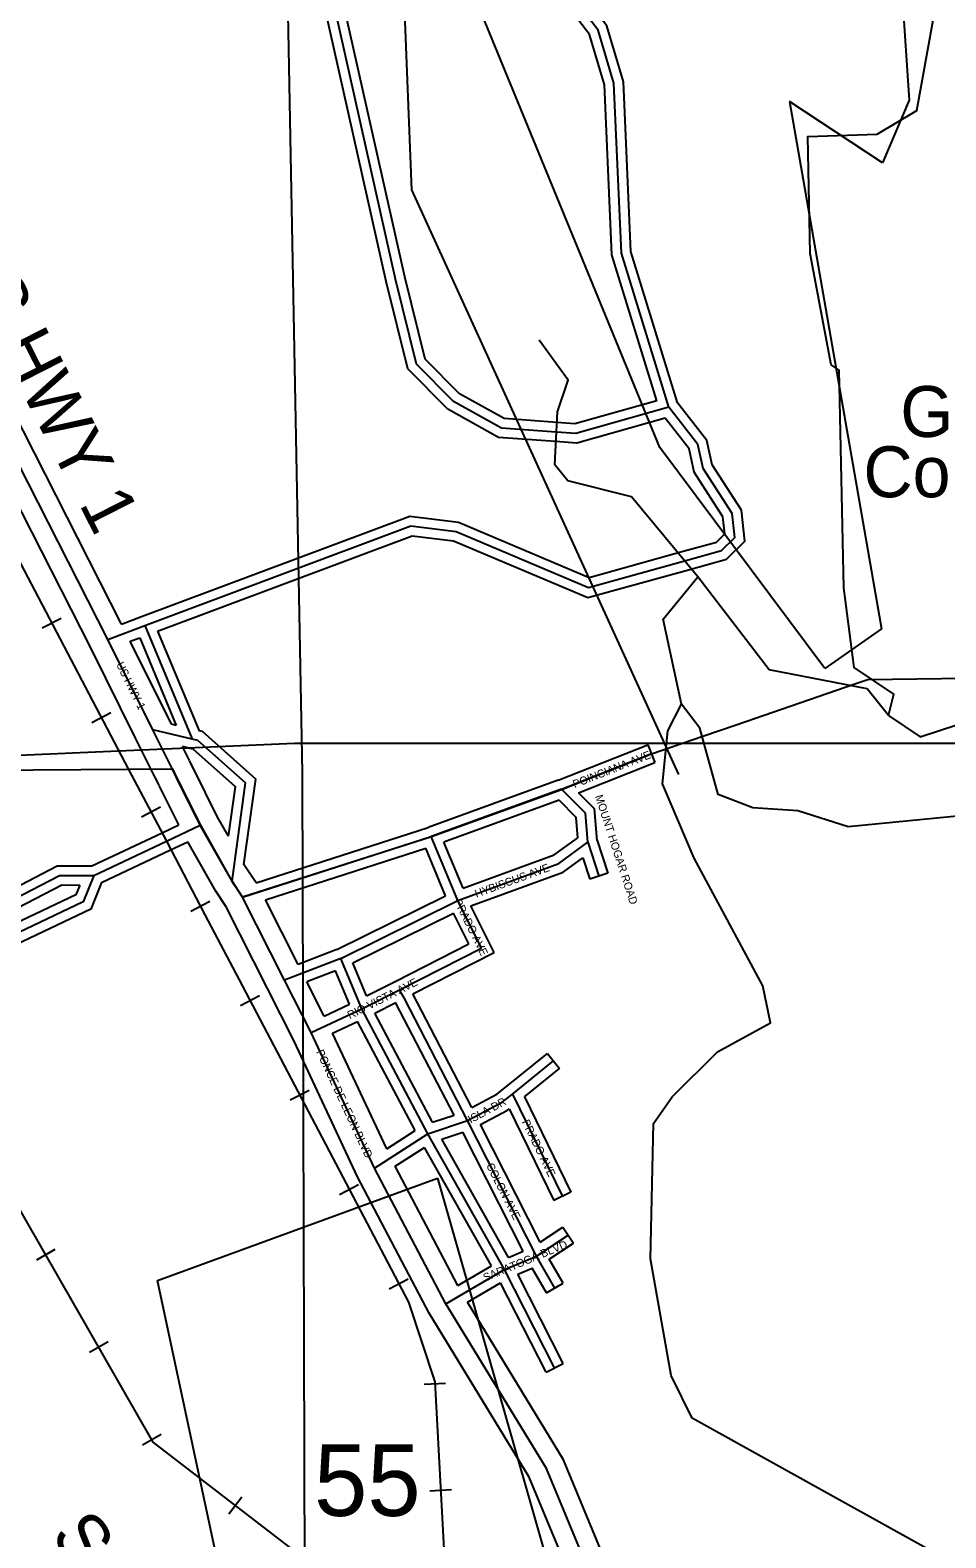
# Model space of a CAD drawing. Extents: x 418523 to 616617, y 1878279 to 2196743.
# Drawn here: x 551359 to 554234, y 2032705 to 2037441 of the extents above; entities that cross this region are included whole.
import ezdxf

# ---------------------------------------------------------------- set-up
doc = ezdxf.new("R2010")
doc.units = 0
for name, color, linetype in [('Level 1', 7, 'Continuous'), ('Level 13', 7, 'Continuous'), ('Level 14', 7, 'Continuous'), ('Level 19', 7, 'Continuous'), ('Level 2', 7, 'Continuous'), ('Level 31', 7, 'Continuous'), ('Level 32', 7, 'Continuous'), ('Level 34', 7, 'Continuous'), ('Level 37', 7, 'Continuous'), ('Level 41', 7, 'Continuous'), ('Level 5', 7, 'Continuous'), ('Level 57', 7, 'Continuous'), ('Level 7', 7, 'Continuous'), ('Level 8', 7, 'Continuous')]:
    doc.layers.add(name, color=color, linetype=linetype)

msp = doc.modelspace()

# ---------------------------------------------------------------- linework, layer by layer
at = {"layer": 'Level 1'}
for p, q in [((551742.627, 2060172.682), (552213.198, 2035107.445)), ((554068.753, 2037945.326), (554119.148, 2037220.276)), ((553336.352, 2036130.203), (552719.9, 2037632.082)), ((552532.078, 2037555.861), (552556.427, 2036938.956)), ((554035.324, 2037023.936), (553743.417, 2037216.054)), ((553743.417, 2037216.054), (554032.195, 2035559.756)), ((554119.148, 2037220.276), (554035.324, 2037023.936)), ((552556.427, 2036938.956), (553394.92, 2035102.709)), ((553854.395, 2035435.469), (553336.352, 2036130.203)), ((554032.195, 2035559.756), (553854.395, 2035435.469)), ((549860.066, 2035100.077), (552189.176, 2035201.554)), ((552189.176, 2035201.554), (562175.021, 2035201.312)), ((552213.198, 2035107.445), (552242.944, 2024561.628)), ((551759.028, 2033513.4), (552638.212, 2033834.385)), ((552638.212, 2033834.385), (553767.754, 2029883.158)), ((552213.97, 2031380.489), (551759.028, 2033513.4))]:
    msp.add_line(p, q, dxfattribs=at)
at = {"layer": 'Level 13'}
for p, q in [((551743.84, 2035243.435), (551603.054, 2035527.133)), ((551805.575, 2035119.612), (551743.84, 2035243.435)), ((551817.542, 2035095.213), (551805.575, 2035119.612)), ((551893.135, 2034942.985), (551817.542, 2035095.213)), ((551992.736, 2034767.777), (551893.135, 2034942.985)), ((552025.855, 2034717.497), (551992.736, 2034767.777)), ((552157.845, 2034457.101), (552025.855, 2034717.497)), ((552241.638, 2034291.76), (552157.845, 2034457.101)), ((552440.32, 2033866.07), (552241.638, 2034291.76)), ((552664.35, 2033440.311), (552440.32, 2033866.07))]:
    msp.add_line(p, q, dxfattribs=at)
for points in [[(551603.054, 2035527.133), (550914.486, 2036879.763), (550864.851, 2036913), (550840.14, 2037021.443), (550756.877, 2037146.784), (550757.021, 2037196.97), (550334.134, 2037956.799), (550242.857, 2038157.08), (550110.015, 2038332.389)], [(553194.945, 2032305.271), (553170.363, 2032463.533), (552979.679, 2032922.652), (552664.35, 2033440.311)]]:
    msp.add_lwpolyline(points, dxfattribs=at)
at = {"layer": 'Level 14'}
for p, q in [((551802.456, 2035260.295), (551673.005, 2035521.151)), ((551690.094, 2035216.763), (551549.307, 2035500.461)), ((551751.705, 2035093.191), (551690.143, 2035216.663)), ((551859.273, 2035146.384), (551837.388, 2035190.28)), ((551871.283, 2035121.898), (551859.445, 2035146.034)), ((551763.672, 2035068.791), (551751.705, 2035093.191)), ((551946.128, 2034971.175), (551871.283, 2035121.898)), ((551825.505, 2034944.269), (551763.802, 2035068.526)), ((551981.791, 2034908.441), (551946.128, 2034971.175)), ((551941.547, 2034736.415), (551853.574, 2034891.166)), ((552068.022, 2034762.559), (552030.196, 2034819.984)), ((551973.876, 2034687.333), (551941.547, 2034736.414)), ((552200.484, 2034505.696), (552097.438, 2034708.988)), ((552104.327, 2034429.973), (551973.876, 2034687.334)), ((552187.679, 2034265.501), (552104.325, 2034429.977)), ((552282.387, 2034344.083), (552227.746, 2034451.901)), ((552478.406, 2033926.341), (552308.621, 2034290.115)), ((552386.555, 2033839.396), (552187.679, 2034265.501)), ((552702.166, 2033497.297), (552504.965, 2033872.071)), ((552612.128, 2033410.704), (552386.555, 2033839.396))]:
    msp.add_line(p, q, dxfattribs=at)
for points in [[(551645.96, 2035575.109), (550960.865, 2036920.919), (550918.054, 2036949.586), (550896.2, 2037045.489), (550816.931, 2037164.819), (550817.068, 2037212.461), (550387.734, 2037983.873), (550294.697, 2038188.016), (550161.246, 2038364.128)], [(551549.307, 2035500.461), (550868.109, 2036838.607), (550811.649, 2036876.415), (550784.08, 2036997.397), (550696.824, 2037128.75), (550696.975, 2037181.478), (550280.534, 2037929.725), (550191.018, 2038126.145), (550069.518, 2038286.485)], [(553252.415, 2032326.205), (553228.545, 2032479.877), (553033.321, 2032949.926), (552731.711, 2033445.065)], [(553135.978, 2032293.983), (553112.181, 2032447.188), (552926.036, 2032895.377), (552612.128, 2033410.704)]]:
    msp.add_lwpolyline(points, dxfattribs=at)
at = {"layer": 'Level 31'}
for p, q in [((553363.813, 2036256.005), (553215.03, 2036740.099)), ((551603.054, 2035527.133), (551719.433, 2035570.44)), ((551719.433, 2035570.44), (551867.298, 2035213.989)), ((551867.298, 2035213.989), (551743.84, 2035243.435)), ((553027.195, 2035056.498), (553309.438, 2035168.074)), ((553027.195, 2035056.498), (552618.135, 2034907.827)), ((551786.555, 2034892.741), (551893.135, 2034942.985)), ((551559.12, 2034785.383), (551786.555, 2034892.741)), ((552025.855, 2034717.497), (552618.135, 2034907.827)), ((552701.195, 2034707.212), (552618.135, 2034907.827)), ((553110.036, 2034889.706), (553144.582, 2034783.42)), ((552333.85, 2034524.969), (552701.195, 2034707.212)), ((552775.849, 2034557.171), (552701.195, 2034707.212)), ((552518.251, 2034425.892), (552775.849, 2034557.171)), ((552333.85, 2034524.969), (552157.845, 2034457.101)), ((552399.923, 2034366.224), (552333.85, 2034524.969)), ((552399.923, 2034366.224), (552518.251, 2034425.892)), ((552533.699, 2034399.301), (552518.251, 2034425.892)), ((552241.638, 2034291.76), (552399.923, 2034366.224)), ((552607.571, 2033973.967), (552399.923, 2034366.224)), ((552732.501, 2034015.435), (552533.699, 2034399.301)), ((552873.073, 2034099.043), (553001.98, 2034203.051)), ((552841.005, 2034073.314), (552873.073, 2034099.043)), ((552873.073, 2034099.043), (553029.924, 2033777.484)), ((552732.501, 2034015.435), (552841.005, 2034073.314)), ((552607.571, 2033973.967), (552732.501, 2034015.435)), ((552948.297, 2033589.701), (552732.501, 2034015.435)), ((552440.32, 2033866.07), (552607.571, 2033973.967)), ((552848.075, 2033548.162), (552607.571, 2033973.967)), ((552948.297, 2033589.701), (553048.272, 2033655.968)), ((552848.075, 2033548.162), (552948.297, 2033589.701)), ((553006.304, 2033489.529), (552948.297, 2033589.701)), ((552664.35, 2033440.311), (552848.075, 2033548.162)), ((553005.598, 2033239.33), (552848.075, 2033548.162))]:
    msp.add_line(p, q, dxfattribs=at)
for points in [[(553010.085, 2036178.088), (552838.435, 2036190.938), (552688.525, 2036274.642), (552572.287, 2036391.708), (552506.206, 2036658.462), (552283.81, 2037651.172), (552286.225, 2038501.414), (552352.835, 2038534.681), (552844.382, 2038408.186)], [(553215.03, 2036740.099), (553191.508, 2037273.661), (553141.93, 2037440.359), (552951.002, 2037691.1), (552859.615, 2037857.917), (552844.382, 2038408.186)], [(553363.813, 2036256.005), (553071.841, 2036173.55), (553010.085, 2036178.088)], [(553563.072, 2035922.328), (553471.607, 2036064.051), (553455.346, 2036139.011), (553363.813, 2036256.005)], [(551719.433, 2035570.44), (552554.375, 2035883.356), (552695.922, 2035866.226), (553112.291, 2035690.126), (553417.578, 2035774.726)], [(553417.578, 2035774.726), (553529.484, 2035805.686), (553571.097, 2035847.026), (553563.072, 2035922.328)], [(551992.736, 2034767.777), (552035.112, 2035076.044), (551885.343, 2035209.937), (551867.298, 2035213.989)], [(553110.036, 2034889.706), (553102.059, 2034981.372), (553027.195, 2035056.498)], [(552701.195, 2034707.212), (553018.3, 2034823.051), (553110.036, 2034889.706)], [(551559.12, 2034785.383), (551525.62, 2034702.2), (551141.795, 2034520.016), (551100.028, 2034536.501), (551125.221, 2034594.978), (551154.389, 2034603.258)], [(551154.389, 2034603.258), (551183.556, 2034611.539), (551275.66, 2034694.553), (551450.782, 2034785.693), (551559.12, 2034785.383)]]:
    msp.add_lwpolyline(points, dxfattribs=at)
at = {"layer": 'Level 32'}
for p, q in [((553326.12, 2036276.533), (553185.227, 2036734.948)), ((553390.861, 2036270.121), (553244.833, 2036745.247)), ((551645.96, 2035575.108), (551708.97, 2035598.556)), ((551759.045, 2035553.246), (551889.049, 2035239.852)), ((551673.005, 2035521.152), (551702.8, 2035532.239)), ((551702.8, 2035532.238), (551817.055, 2035256.814)), ((551817.054, 2035256.814), (551802.456, 2035260.296)), ((551860.339, 2035184.806), (551837.388, 2035190.281)), ((553016.555, 2035084.551), (553298.409, 2035195.974)), ((553298.409, 2035195.974), (553320.468, 2035140.174)), ((553080.642, 2035045.366), (553320.468, 2035140.174)), ((553016.555, 2035084.551), (552608.419, 2034936.215)), ((553019.455, 2035021.764), (552657.846, 2034890.339)), ((551773.762, 2034919.876), (551825.505, 2034944.269)), ((552068.022, 2034762.558), (552608.419, 2034936.215)), ((551552.436, 2034815.402), (551773.749, 2034919.871)), ((551799.348, 2034865.603), (551853.574, 2034891.166)), ((552717.914, 2034745.259), (552657.846, 2034890.338)), ((553139.628, 2034895.721), (553173.115, 2034792.692)), ((551582.557, 2034763.271), (551799.361, 2034865.61)), ((552097.438, 2034708.988), (552600.993, 2034870.806)), ((552662.755, 2034721.631), (552600.992, 2034870.806)), ((553094.269, 2034841.164), (553116.051, 2034774.146)), ((553173.115, 2034792.692), (553116.051, 2034774.146)), ((552321.762, 2034552.461), (552662.756, 2034721.631)), ((552372.338, 2034510.572), (552687.685, 2034667.019)), ((552735.753, 2034570.409), (552687.685, 2034667.019)), ((552815.945, 2034543.932), (552743, 2034690.541)), ((552504.63, 2034452.622), (552735.754, 2034570.409)), ((552321.762, 2034552.461), (552200.484, 2034505.696)), ((552415.224, 2034407.536), (552372.339, 2034510.571)), ((552560.105, 2034413.549), (552815.945, 2034543.932)), ((552317.381, 2034486.464), (552227.747, 2034451.901)), ((552361.21, 2034381.166), (552317.381, 2034486.464)), ((552415.224, 2034407.537), (552504.744, 2034452.68)), ((552745.176, 2034056.197), (552560.105, 2034413.549)), ((552282.388, 2034344.083), (552361.21, 2034381.165)), ((552440.755, 2034353.214), (552506.514, 2034386.373)), ((552507.394, 2034384.858), (552506.514, 2034386.373)), ((552689.703, 2034032.838), (552507.394, 2034384.858)), ((552308.62, 2034290.115), (552386.799, 2034326.893)), ((552568.18, 2033984.256), (552386.799, 2034326.893)), ((552622.212, 2034010.436), (552440.756, 2034353.214)), ((552854.235, 2034122.391), (552983.141, 2034226.398)), ((552983.141, 2034226.398), (553020.819, 2034179.701)), ((552910.52, 2034090.706), (553020.819, 2034179.701)), ((552745.175, 2034056.196), (552824.415, 2034098.465)), ((552824.415, 2034098.465), (552854.235, 2034122.391)), ((552910.52, 2034090.706), (553056.889, 2033790.636)), ((552772.545, 2034002.791), (552857.597, 2034048.161)), ((552857.597, 2034048.161), (552862.568, 2034052.149)), ((552862.568, 2034052.149), (553002.96, 2033764.331)), ((552622.211, 2034010.436), (552689.703, 2034032.838)), ((552959.817, 2033633.328), (552772.544, 2034002.791)), ((552478.405, 2033926.341), (552568.18, 2033984.256)), ((552651.623, 2033956.977), (552717.426, 2033978.819)), ((552861.132, 2033586.048), (552651.623, 2033956.978)), ((552906.899, 2033605.017), (552717.426, 2033978.819)), ((552504.965, 2033872.071), (552597.099, 2033931.507)), ((552807.445, 2033559.097), (552597.099, 2033931.507)), ((553056.889, 2033790.636), (553002.96, 2033764.331)), ((552959.817, 2033633.328), (553031.697, 2033680.973)), ((553031.697, 2033680.973), (553064.848, 2033630.962)), ((552988.411, 2033580.296), (553064.848, 2033630.962)), ((552861.132, 2033586.048), (552906.899, 2033605.017)), ((553032.265, 2033504.562), (552988.41, 2033580.295)), ((552702.165, 2033497.297), (552807.445, 2033559.098)), ((552889.551, 2033532.876), (552935.506, 2033551.923)), ((553032.323, 2033252.961), (552889.551, 2033532.876)), ((552980.342, 2033474.495), (552935.506, 2033551.923)), ((552731.711, 2033445.065), (552835.815, 2033506.176)), ((552978.874, 2033225.698), (552835.815, 2033506.176)), ((552980.342, 2033474.495), (553032.265, 2033504.562)), ((552978.874, 2033225.698), (553032.323, 2033252.961))]:
    msp.add_line(p, q, dxfattribs=at)
for points in [[(553007.845, 2036148.171), (552829.591, 2036161.516), (552670.211, 2036250.507), (552545.16, 2036376.451), (552477.005, 2036651.575), (552253.8, 2037647.896), (552256.277, 2038519.991), (552349.459, 2038566.528), (552873.746, 2038431.606)], [(553012.324, 2036208.006), (552847.277, 2036220.361), (552706.838, 2036298.776), (552599.415, 2036406.966), (552535.407, 2036665.349), (552313.82, 2037654.45), (552316.173, 2038482.836), (552356.213, 2038502.834), (552815.02, 2038384.764)], [(553244.833, 2036745.247), (553221.316, 2037278.672), (553169.122, 2037454.17), (552976.233, 2037707.486), (552889.405, 2037865.982), (552873.746, 2038431.606)], [(553185.227, 2036734.948), (553161.699, 2037268.65), (553114.738, 2037426.548), (552925.771, 2037674.715), (552829.826, 2037849.851), (552815.02, 2038384.763)], [(553326.12, 2036276.533), (553068.771, 2036203.857), (553012.283, 2036208.008)], [(553592.148, 2035932.601), (553499.77, 2036075.737), (553483.209, 2036152.086), (553390.861, 2036270.121)], [(553352.592, 2036221.661), (553074.91, 2036143.242), (553007.885, 2036148.168)], [(553533.997, 2035912.054), (553443.445, 2036052.363), (553427.485, 2036125.936), (553352.592, 2036221.661)], [(553425.578, 2035745.811), (553545.055, 2035778.866), (553602.455, 2035835.89), (553592.148, 2035932.601)], [(551708.905, 2035598.531), (552550.706, 2035914.02), (552703.718, 2035895.501), (553114.351, 2035721.828), (553409.566, 2035803.636)], [(553409.578, 2035803.64), (553513.913, 2035832.506), (553539.739, 2035858.163), (553533.997, 2035912.053)], [(551759.045, 2035553.246), (552558.044, 2035852.693), (552688.125, 2035836.95), (553110.231, 2035658.423), (553425.59, 2035745.814)], [(552030.196, 2034819.984), (552067.007, 2035087.771), (551899.525, 2035237.501), (551889.05, 2035239.852)], [(551981.791, 2034908.441), (552003.217, 2035064.317), (551871.161, 2035182.374), (551860.339, 2035184.806)], [(553139.628, 2034895.721), (553131.001, 2034994.83), (553080.642, 2035045.366)], [(553078.679, 2034904.005), (553073.115, 2034967.916), (553019.455, 2035021.764)], [(552717.914, 2034745.259), (553004.062, 2034849.79), (553078.679, 2034904.005)], [(552743, 2034690.542), (553032.539, 2034796.312), (553094.269, 2034841.164)], [(551146.195, 2034632.119), (551168.652, 2034638.494), (551258.416, 2034719.4), (551443.483, 2034815.715), (551552.436, 2034815.402)], [(551582.558, 2034763.271), (551549.07, 2034680.122), (551142.895, 2034487.329), (551060.233, 2034519.954), (551103.31, 2034619.944), (551146.195, 2034632.119)], [(551514.747, 2034755.508), (551502.168, 2034724.277), (551140.695, 2034552.702), (551139.823, 2034553.047), (551147.132, 2034570.011), (551162.582, 2034574.398)], [(551162.582, 2034574.398), (551198.46, 2034584.583), (551292.905, 2034669.707), (551458.08, 2034755.672), (551514.747, 2034755.508)]]:
    msp.add_lwpolyline(points, dxfattribs=at)
at = {"layer": 'Level 37'}
for p, q in [((551396.805, 2035562.832), (551456.43, 2035594.136)), ((551552.465, 2035266.348), (551612.09, 2035297.652)), ((551708.078, 2034969.851), (551767.713, 2035001.136)), ((551863.671, 2034673.327), (551923.302, 2034704.621)), ((552019.216, 2034376.774), (552078.84, 2034408.081)), ((552174.895, 2034080.3), (552234.518, 2034111.606)), ((552330.575, 2033783.826), (552390.197, 2033815.132)), ((551436.78, 2033610.753), (551378.365, 2033577.247)), ((552486.253, 2033487.351), (552545.875, 2033518.658)), ((551603.391, 2033320.281), (551544.975, 2033286.775)), ((552596.138, 2033187.236), (552663.382, 2033190.866)), ((551770.001, 2033029.809), (551711.585, 2032996.302)), ((552614.184, 2032852.861), (552681.43, 2032856.491)), ((552023.985, 2032833.133), (551982.911, 2032779.766))]:
    msp.add_line(p, q, dxfattribs=at)
for points in [[(550570.488, 2037209.147), (551668.092, 2035118.551), (551786.555, 2034892.741), (551907.54, 2034662.195), (552014.662, 2034457.873), (552546.518, 2033445.009), (552629.442, 2033194.936), (552717.642, 2031560.744)], [(552717.642, 2031560.744), (552527.538, 2032336.251), (552386.11, 2032511.939), (551745.37, 2033005.076), (550649.079, 2034916.376), (550555.878, 2035111.57), (550333.578, 2035575.523), (550301.038, 2035934.191), (550352, 2036359.167), (550402.575, 2036650.68), (550469.625, 2036834.136)]]:
    msp.add_lwpolyline(points, dxfattribs=at)
at = {"layer": 'Level 5'}
for points in [[(553454.726, 2035723.505), (553247.137, 2035974.248), (553047.221, 2036024.917), (553005.7, 2036075.067), (553014.597, 2036241.801), (553048.235, 2036341.704), (552956.961, 2036467.046)], [(553403.432, 2035323.525), (553345.926, 2035590.481), (553454.726, 2035723.505)], [(554053.538, 2035288.051), (553987.145, 2035371.642), (553678.856, 2035431.011), (553454.726, 2035723.505)], [(554344.33, 2034978.687), (553927.381, 2034938.352), (553769.156, 2034988.891), (553627.473, 2034997.69), (553519.23, 2035039.69), (553461.525, 2035248.304), (553403.432, 2035323.525)], [(554053.538, 2035288.051), (554153.381, 2035221.071), (554328.635, 2035278.835), (554387.155, 2035328.656)]]:
    msp.add_lwpolyline(points, dxfattribs=at)
at = {"layer": 'Level 7'}
for points in [[(554053.538, 2035288.051), (554070.437, 2035354.713), (553945.653, 2035438.464), (553913.128, 2035688.659), (553898.675, 2036372.305), (553873.695, 2036389.075), (553808.146, 2036739.392), (553800.99, 2037106.231), (554017.765, 2037113.843), (554143.036, 2037188.476), (554194.003, 2037471.753)], [(554024.694, 2031511.784), (553958.191, 2031570.335), (553809.053, 2031854.26), (553817.88, 2032012.613), (553868.06, 2032062.475), (554051.266, 2032003.526), (554384.167, 2031827.386), (554600.981, 2031843.368), (554743.023, 2031951.282), (554768.491, 2032084.566), (554669.075, 2032276.629), (554494.698, 2032493.932), (553437.872, 2033080.913), (553371.599, 2033214.526), (553306.09, 2033581.523), (553315.793, 2034006.643), (553374.443, 2034089.806), (553516.614, 2034231.071), (553683.636, 2034322.245), (553658.984, 2034439.017), (553443.551, 2034839.884), (553344.265, 2035073.628), (553361.493, 2035240.292), (553403.432, 2035323.525)]]:
    msp.add_lwpolyline(points, dxfattribs=at)
at = {"layer": 'Level 8'}
msp.add_lwpolyline([(551216.575, 2035115.985), (551668.585, 2035118.991), (551805.589, 2035119.991), (551817.589, 2035094.991), (551893.594, 2034942.989), (551992.599, 2034767.986), (552025.6, 2034717.985), (552618.611, 2034907.996), (553027.618, 2035056.004), (553309.623, 2035168.011), (553470.625, 2035223.013), (553575.627, 2035259.016), (553947.634, 2035387.022), (553988.635, 2035401.023), (554451.645, 2035407.029)], dxfattribs=at)

# ---------------------------------------------------------------- texts
at = {"layer": 'Level 19'}
msp.add_text('US HWY 1', height=160, rotation=296.977797, dxfattribs=at).set_placement((551095.864, 2036768.556))
at = {"layer": 'Level 2'}
msp.add_text('55', height=225, dxfattribs=at).set_placement((552250.226, 2032773.9))
at = {"layer": 'Level 34'}
for s, rotation, p in [('US HWY 1', 296.392197, (551628.228, 2035448.286)), ('POINCIANA AVE', 21.569078, (553068.344, 2035059.326)), ('MOUNT HOGAR ROAD', 288.004433, (553131.979, 2035034.5)), ('HYBISCUS AVE', 20.066636, (552760.197, 2034715.461)), ('PRADO AVE', 296.451447, (552688.398, 2034704.876)), ('RIO VISTA AVE', 26.759333, (552362.628, 2034333.42)), ('PONCE DE LEON BLVD', 295.01895, (552255.925, 2034231.601)), ('ISLA DR', 28.07605, (552741.781, 2034006.219)), ('PRADO AVE', 296.001431, (552901.947, 2034011.339)), ('COLON AVE', 296.878533, (552789.734, 2033874.876)), ('SARATOGA BLVD', 22.511244, (552787.315, 2033509.451))]:
    msp.add_text(s, height=25, rotation=rotation, dxfattribs=at).set_placement(p)
at = {"layer": 'Level 41'}
msp.add_text('San Sebastian River', height=160, rotation=306.726886, dxfattribs=at).set_placement((551419.68, 2032711.207))
at = {"layer": 'Level 57'}
for s, p in [('Golf', (554091.015, 2036162.748)), ('Course', (553974.991, 2035973.464))]:
    msp.add_text(s, height=160, dxfattribs=at).set_placement(p)

doc.saveas('drawing.dxf')
